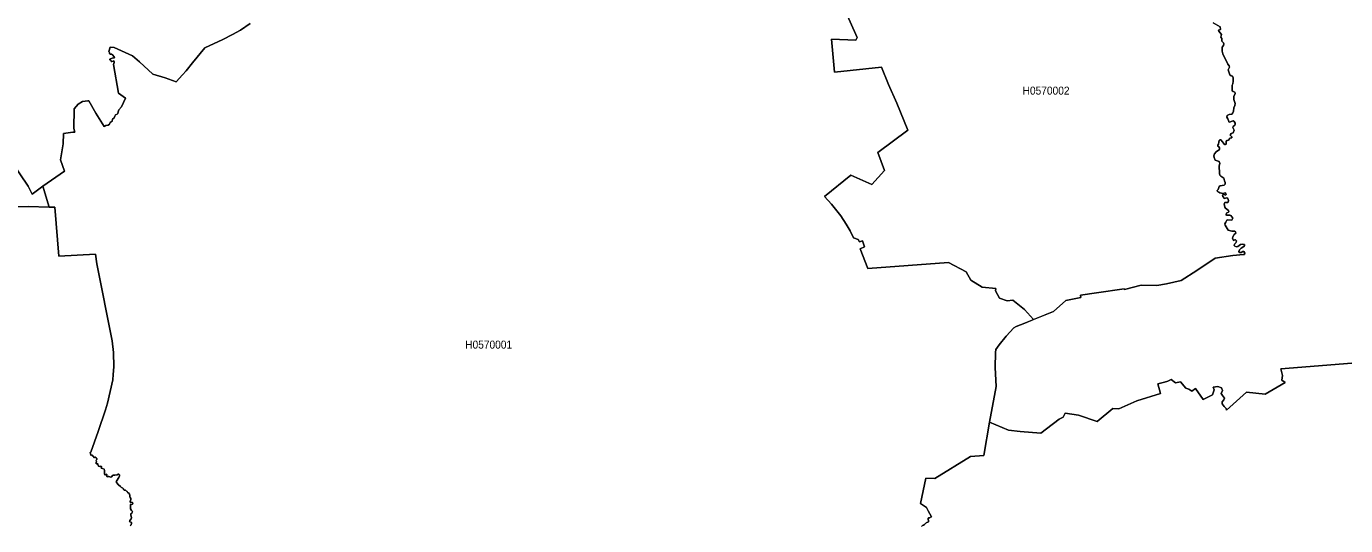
# Model space of a CAD drawing. Extents: x 369010 to 739155, y 6377141 to 6616555.
# Drawn here: x 590326 to 606809, y 6457693 to 6463932 of the extents above; entities that cross this region are included whole.
import ezdxf
from ezdxf.enums import TextEntityAlignment as Align

# ---------------------------------------------------------------- set-up
doc = ezdxf.new("R2010")
doc.units = 0
doc.header["$LTSCALE"] = 40
doc.layers.add('1', color=7, linetype='Continuous', lineweight=13)
doc.layers.add('2', color=7, linetype='Continuous')

msp = doc.modelspace()

# ---------------------------------------------------------------- linework, layer by layer
at = {"layer": '1'}
for points in [[(601598.6, 6457749.71), (601591.98, 6457776.36), (601591.15, 6457784.96), (601598.1, 6457791.09), (601612.5, 6457789.43), (601623.1, 6457798.86), (601633.36, 6457801.68), (601592.81, 6457877.15), (601570.13, 6457919.85), (601498.64, 6457968.18), (601563.84, 6458285.61), (601677.55, 6458283.79), (602123.58, 6458556.71), (602288.59, 6458569.95), (602361.08, 6458984.7), (602440.35, 6459430.24), (602430.09, 6459670.55), (602433.73, 6459858.07), (602436.88, 6459894.48), (602481.23, 6459953.73), (602565.81, 6460062.79), (602662.46, 6460165.08), (602692.42, 6460181.46), (602798.84, 6460224.33), (602907.9, 6460269.01), (602907.24, 6460269.67), (602795.19, 6460395.95), (602649.22, 6460512.8), (602581.86, 6460504.36), (602485.87, 6460534.48), (602434.89, 6460626), (602438.7, 6460657.62), (602266.74, 6460674.5), (602127.39, 6460761.22), (602066.15, 6460866.48), (601845.53, 6460980.18), (600839.1, 6460904.71), (600744.43, 6461151.98), (600796.73, 6461178.79), (600771.25, 6461250.95), (600733.18, 6461241.02), (600716.3, 6461269.32), (600661.19, 6461290.5), (600620.14, 6461378.05), (600566.52, 6461462.63), (600502.96, 6461563.75), (600387.11, 6461712.04), (600298.24, 6461805.39), (600628.25, 6462074.83), (600889.58, 6461957.48), (601047.64, 6462131.43), (600964.39, 6462358.17), (601337.27, 6462634.39), (601201.56, 6462972.19), (601097.62, 6463207.54), (601008.74, 6463422.03), (600421.21, 6463358.47), (600384.46, 6463774.55), (600689.49, 6463761.81), (600706.53, 6463791.6), (600513.06, 6464223.23)], [(600513.06, 6464223.23), (600706.53, 6463791.6), (600689.49, 6463761.81), (600384.46, 6463774.55), (600421.21, 6463358.47), (601008.74, 6463422.03), (601097.62, 6463207.54), (601201.56, 6462972.19), (601337.27, 6462634.39), (600964.39, 6462358.17), (601047.64, 6462131.43), (600889.58, 6461957.48), (600628.25, 6462074.83), (600298.24, 6461805.39), (600387.11, 6461712.04), (600502.96, 6461563.75), (600566.52, 6461462.63), (600620.14, 6461378.05), (600661.19, 6461290.5), (600716.3, 6461269.32), (600733.18, 6461241.02), (600771.25, 6461250.95), (600796.73, 6461178.79), (600744.43, 6461151.98), (600839.1, 6460904.71), (601845.53, 6460980.18), (602066.15, 6460866.48), (602127.39, 6460761.22), (602266.74, 6460674.5), (602438.7, 6460657.62), (602434.89, 6460626), (602485.87, 6460534.48), (602581.86, 6460504.36), (602649.22, 6460512.8), (602795.19, 6460395.95), (602907.24, 6460269.67), (602907.9, 6460269.01), (603156.99, 6460370.96), (603313.72, 6460505.19), (603498.75, 6460544.41), (603494.28, 6460573.7), (603695.87, 6460603.33), (604042.1, 6460653.81), (604043.92, 6460643.22), (604255.11, 6460699.82), (604450.23, 6460694.19), (604572.54, 6460715.05), (604753.44, 6460757.91), (604950.06, 6460880.05), (605177.29, 6461036.45), (605398.74, 6461067.07), (605532.8, 6461082.46), (605546.53, 6461082.96), (605548.19, 6461098.85), (605535.78, 6461120.7), (605523.86, 6461117.55), (605501.68, 6461106.46), (605483.97, 6461107.79), (605474.21, 6461118.38), (605481.82, 6461137.91), (605502.67, 6461160.58), (605536.77, 6461183.09), (605546.53, 6461193.35), (605543.88, 6461205.76), (605520.71, 6461212.38), (605496.39, 6461207.09), (605462.79, 6461182.76), (605446.73, 6461178.29), (605425.05, 6461184.08), (605414.46, 6461195.17), (605420.09, 6461210.23), (605435.81, 6461225.79), (605439.29, 6461237.71), (605443.26, 6461253.1), (605434.32, 6461263.86), (605423.23, 6461264.68), (605406.02, 6461256.74), (605396.42, 6461285.21), (605399.4, 6461301.92), (605417.61, 6461331.71), (605437.96, 6461346.77), (605433.99, 6461363.16), (605420.25, 6461372.1), (605388.81, 6461374.74), (605342.3, 6461385.83), (605303.74, 6461446.57), (605298.94, 6461465.61), (605310.03, 6461485.14), (605323.27, 6461509.96), (605338.83, 6461513.44), (605385.66, 6461510.29), (605398.08, 6461533.79), (605375.07, 6461569.71), (605363.98, 6461575), (605318.8, 6461572.85), (605314, 6461585.76), (605319.3, 6461595.03), (605325.09, 6461600.82)], [(593123.47, 6463967.36), (593001.16, 6463886.43), (592900.04, 6463829.33), (592779.22, 6463769.09), (592557.12, 6463664.33), (592400.72, 6463474.82), (592320.94, 6463377.51), (592275.76, 6463324.88), (592197.31, 6463240.8), (592059.61, 6463289.63), (591906.52, 6463335.47), (591739.36, 6463491.04), (591650.82, 6463562.71), (591424.08, 6463669.95), (591373.27, 6463670.62), (591355.06, 6463617.32), (591360.69, 6463613.35), (591362.18, 6463605.9), (591365.65, 6463591.34), (591376.41, 6463586.87), (591388, 6463586.21), (591403.22, 6463575.29), (591421.43, 6463551.29), (591424.74, 6463540.36), (591415.14, 6463537.22), (591397.1, 6463535.23), (591375.58, 6463528.61), (591368.63, 6463522.32), (591369.13, 6463515.37), (591379.39, 6463508.92), (591385.51, 6463493.03), (591392.47, 6463491.87), (591410.17, 6463499.48), (591419.61, 6463501.14), (591423.91, 6463491.21), (591424.08, 6463480.29), (591415.8, 6463454.8), (591477.7, 6463096.48), (591562.77, 6463034.91), (591514.77, 6462927.17)], [(591415.8, 6463454.8), (591424.08, 6463480.29), (591423.91, 6463491.21), (591419.61, 6463501.14), (591410.17, 6463499.48), (591392.47, 6463491.87), (591385.51, 6463493.03), (591379.39, 6463508.92), (591369.13, 6463515.37), (591368.63, 6463522.32), (591375.58, 6463528.61), (591397.1, 6463535.23), (591415.14, 6463537.22), (591424.74, 6463540.36), (591421.43, 6463551.29), (591403.22, 6463575.29), (591388, 6463586.21), (591376.41, 6463586.87), (591365.65, 6463591.34), (591362.18, 6463605.9), (591360.69, 6463613.35), (591355.06, 6463617.32), (591373.27, 6463670.62), (591424.08, 6463669.95), (591650.82, 6463562.71), (591739.36, 6463491.04), (591906.52, 6463335.47), (592059.61, 6463289.63), (592197.31, 6463240.8), (592275.76, 6463324.88), (592320.94, 6463377.51), (592400.72, 6463474.82), (592557.12, 6463664.33), (592779.22, 6463769.09), (592900.04, 6463829.33), (593001.16, 6463886.43), (593123.47, 6463967.36)], [(605403.87, 6463120.48), (605392.28, 6463128.42), (605390.13, 6463198.93), (605397.58, 6463213.16), (605403.04, 6463249.24), (605404.36, 6463287.8), (605395.43, 6463308.66), (605376.89, 6463315.28), (605363.98, 6463328.52), (605340.98, 6463387.93), (605359.18, 6463423.85), (605354.22, 6463440.73), (605336.01, 6463460.59), (605275.44, 6463588.53), (605265.67, 6463620.47), (605266.67, 6463671.77), (605282.06, 6463693.46), (605288.35, 6463712.65), (605283.05, 6463728.05), (605268.82, 6463737.81), (605261.2, 6463748.57), (605263.02, 6463782.66), (605249.78, 6463797.72), (605256.07, 6463828.84), (605222.81, 6463870.88), (605220.16, 6463882.96), (605244.98, 6463894.87), (605242.83, 6463925.49), (605155.45, 6463977.29)], [(605155.45, 6463977.29), (605242.83, 6463925.49), (605244.98, 6463894.87), (605220.16, 6463882.96), (605222.81, 6463870.88), (605256.07, 6463828.84), (605249.78, 6463797.72), (605263.02, 6463782.66), (605261.2, 6463748.57), (605268.82, 6463737.81), (605283.05, 6463728.05), (605288.35, 6463712.65), (605282.06, 6463693.46), (605266.67, 6463671.77), (605265.67, 6463620.47), (605275.44, 6463588.53), (605336.01, 6463460.59), (605354.22, 6463440.73), (605359.18, 6463423.85), (605340.98, 6463387.93), (605363.98, 6463328.52), (605376.89, 6463315.28), (605395.43, 6463308.66), (605404.36, 6463287.8), (605403.04, 6463249.24), (605397.58, 6463213.16), (605390.13, 6463198.93), (605392.28, 6463128.42), (605403.87, 6463120.48), (605423.4, 6463110.38)], [(590052.38, 6462371.57), (590347.47, 6461934.64), (590400.1, 6461835.67), (590531.18, 6461936.13), (590802.61, 6462124.97), (590750.48, 6462265.49), (590786.56, 6462466.41), (590791.52, 6462595), (590904.56, 6462608.25), (590932.36, 6462611.89), (590917.97, 6462657.07), (590923.26, 6462903.17), (590971.59, 6462959.61), (591025.05, 6462992.21), (591094.56, 6462999.83), (591104.65, 6463002.31), (591192.54, 6462848.56), (591296.47, 6462679.08), (591316.83, 6462693.15), (591347.45, 6462698.44), (591363.34, 6462709.37), (591373.93, 6462731.38), (591395.78, 6462748.76), (591403.72, 6462771.93), (591422.75, 6462789.8), (591429.21, 6462809.99), (591438.64, 6462827.87), (591459.33, 6462836.81), (591467.77, 6462843.76), (591470.58, 6462865.94), (591481.51, 6462889.11), (591514.77, 6462927.17), (591562.77, 6463034.91), (591477.7, 6463096.48), (591415.8, 6463454.8)], [(605325.09, 6461600.82), (605344.12, 6461610.09), (605348.92, 6461621.68), (605345.78, 6461629.62), (605308.7, 6461659.41), (605298.11, 6461674.97), (605292.82, 6461715.35), (605301.26, 6461729.92), (605322.44, 6461733.06), (605338.83, 6461730.41), (605342.8, 6461735.71), (605344.12, 6461757.89), (605335.35, 6461782.71), (605322.94, 6461789.33), (605308.7, 6461787.51), (605293.64, 6461782.21), (605273.78, 6461807.04), (605269.31, 6461819.45), (605275.93, 6461827.4), (605290.17, 6461829.71), (605306.55, 6461823.92), (605315.32, 6461830.05), (605306.06, 6461852.22), (605271.47, 6461842.13), (605257.73, 6461850.07), (605238.2, 6461850.57), (605224.96, 6461862.48), (605206.75, 6461866.95), (605204.11, 6461882.01), (605217.84, 6461895.25), (605228.1, 6461929.84), (605240.52, 6461937.79), (605290.17, 6461949.7), (605304.4, 6461960.63), (605305.23, 6461980.16), (605294.64, 6462001.84), (605288.35, 6462035.44), (605250.78, 6462058.94), (605238.36, 6462071.85), (605233.4, 6462092.7), (605228.6, 6462187.53), (605236.05, 6462218.98), (605229.43, 6462245.63), (605179.28, 6462261.68), (605167.36, 6462292.79), (605162.89, 6462313.65), (605172.33, 6462340.13), (605190.04, 6462364.62), (605230.75, 6462394.25), (605234.72, 6462413.28), (605224.96, 6462428.01), (605212.05, 6462437.11), (605209.9, 6462446.55), (605222.31, 6462460.62), (605223.63, 6462483.79), (605228.93, 6462504.14), (605237.7, 6462514.74), (605250.12, 6462513.91), (605272.29, 6462491.23), (605293.97, 6462456.15), (605308.21, 6462454.49), (605316.65, 6462458.8), (605316.15, 6462491.73), (605322.77, 6462505.47), (605343.29, 6462510.27), (605356.04, 6462527.15), (605363.65, 6462533.27), (605385.33, 6462539.06), (605387.98, 6462553.79), (605366.3, 6462573.32), (605368.45, 6462582.59), (605379.87, 6462595), (605403.37, 6462600.8), (605414.96, 6462633.24), (605399.07, 6462668.65), (605402.05, 6462679.74), (605422.57, 6462696.96), (605429.19, 6462709.37), (605429.52, 6462721.78), (605414.96, 6462743.13), (605402.05, 6462751.08), (605376.89, 6462745.28), (605362.16, 6462735.19), (605349.75, 6462738.17), (605344.95, 6462756.87), (605335.18, 6462775.9), (605324.92, 6462798.57), (605327.57, 6462817.11), (605353.39, 6462831.68), (605387.98, 6462836.14), (605399.07, 6462850.38), (605405.69, 6462873.05), (605411.48, 6462916.41), (605423.73, 6462943.72), (605427.87, 6462970.2), (605413.14, 6463019.52), (605412.81, 6463057.59), (605428.2, 6463094.83), (605423.4, 6463110.38), (605403.87, 6463120.48)], [(605423.4, 6463110.38), (605428.2, 6463094.83), (605412.81, 6463057.59), (605413.14, 6463019.52), (605427.87, 6462970.2), (605423.73, 6462943.72), (605411.48, 6462916.41), (605405.69, 6462873.05), (605399.07, 6462850.38), (605387.98, 6462836.14), (605353.39, 6462831.68), (605327.57, 6462817.11), (605324.92, 6462798.57), (605335.18, 6462775.9), (605344.95, 6462756.87), (605349.75, 6462738.17), (605362.16, 6462735.19), (605376.89, 6462745.28), (605402.05, 6462751.08), (605414.96, 6462743.13), (605429.52, 6462721.78), (605429.19, 6462709.37), (605422.57, 6462696.96), (605402.05, 6462679.74), (605399.07, 6462668.65), (605414.96, 6462633.24), (605403.37, 6462600.8), (605379.87, 6462595), (605368.45, 6462582.59), (605366.3, 6462573.32), (605387.98, 6462553.79), (605385.33, 6462539.06), (605363.65, 6462533.27), (605356.04, 6462527.15), (605343.29, 6462510.27), (605322.77, 6462505.47), (605316.15, 6462491.73), (605316.65, 6462458.8), (605308.21, 6462454.49), (605293.97, 6462456.15), (605272.29, 6462491.23), (605250.12, 6462513.91), (605237.7, 6462514.74), (605228.93, 6462504.14), (605223.63, 6462483.79), (605222.31, 6462460.62), (605209.9, 6462446.55), (605212.05, 6462437.11), (605224.96, 6462428.01), (605234.72, 6462413.28), (605230.75, 6462394.25), (605190.04, 6462364.62), (605172.33, 6462340.13), (605162.89, 6462313.65), (605167.36, 6462292.79), (605179.28, 6462261.68), (605229.43, 6462245.63), (605236.05, 6462218.98), (605228.6, 6462187.53), (605233.4, 6462092.7), (605238.36, 6462071.85), (605250.78, 6462058.94), (605288.35, 6462035.44), (605294.64, 6462001.84), (605305.23, 6461980.16), (605304.4, 6461960.63), (605290.17, 6461949.7), (605240.52, 6461937.79), (605228.1, 6461929.84), (605217.84, 6461895.25), (605204.11, 6461882.01), (605206.75, 6461866.95), (605224.96, 6461862.48), (605238.2, 6461850.57), (605257.73, 6461850.07), (605271.47, 6461842.13), (605306.06, 6461852.22), (605315.32, 6461830.05), (605306.55, 6461823.92), (605290.17, 6461829.71), (605275.93, 6461827.4), (605269.31, 6461819.45), (605273.78, 6461807.04), (605293.64, 6461782.21), (605308.7, 6461787.51), (605322.94, 6461789.33), (605335.35, 6461782.71), (605344.12, 6461757.89), (605342.8, 6461735.71), (605338.83, 6461730.41), (605322.44, 6461733.06), (605301.26, 6461729.92), (605292.82, 6461715.35), (605298.11, 6461674.97), (605308.7, 6461659.41), (605345.78, 6461629.62), (605348.92, 6461621.68), (605344.12, 6461610.09), (605325.09, 6461600.82), (605319.3, 6461595.03)], [(591514.77, 6462927.17), (591481.51, 6462889.11), (591470.58, 6462865.94), (591467.77, 6462843.76), (591459.33, 6462836.81), (591438.64, 6462827.87), (591429.21, 6462809.99), (591422.75, 6462789.8), (591403.72, 6462771.93), (591395.78, 6462748.76), (591373.93, 6462731.38), (591363.34, 6462709.37), (591347.45, 6462698.44), (591316.83, 6462693.15), (591296.47, 6462679.08), (591192.54, 6462848.56), (591104.65, 6463002.31), (591094.56, 6462999.83), (591025.05, 6462992.21), (590971.59, 6462959.61), (590923.26, 6462903.17), (590917.97, 6462657.07), (590932.36, 6462611.89), (590904.56, 6462608.25), (590791.52, 6462595), (590786.56, 6462466.41), (590750.48, 6462265.49), (590802.61, 6462124.97), (590531.18, 6461936.13), (590610.79, 6461674.97), (590682.95, 6461674.47), (590733.26, 6461060.12), (591190.88, 6461087.59), (591204.12, 6460962.8), (591398.92, 6460003.21), (591415.8, 6459856.41), (591419.94, 6459675.68), (591410.51, 6459581.01), (591407.36, 6459516.3), (591341.16, 6459222.03), (591312.69, 6459139.78), (591222.33, 6458870.01), (591132.96, 6458610.17), (591124.68, 6458606.19), (591128.49, 6458588.48), (591129.48, 6458575.24), (591133.12, 6458570.78), (591141.23, 6458575.41), (591147.02, 6458575.08), (591154.31, 6458563.16), (591164.57, 6458560.68), (591166.22, 6458551.25), (591166.55, 6458543.63), (591175.49, 6458545.62), (591183.76, 6458549.43), (591197.67, 6458541.65), (591205.61, 6458532.21), (591205.94, 6458521.62), (591193.03, 6458508.21), (591196.34, 6458502.59), (591202.3, 6458500.11), (591197.67, 6458481.9), (591198.66, 6458472.3), (591197.01, 6458464.69), (591202.14, 6458464.19), (591210.91, 6458468), (591217.03, 6458465.02), (591218.36, 6458453.6), (591224.64, 6458448.47), (591225.8, 6458435.06), (591234.24, 6458432.41), (591255.59, 6458434.73), (591264.53, 6458430.43), (591259.9, 6458411.73), (591275.95, 6458407.42), (591297.3, 6458398.65), (591301.6, 6458383.92), (591299.78, 6458335.59), (591304.42, 6458327.82), (591312.53, 6458328.48), (591324.44, 6458334.77), (591329.57, 6458331.62), (591330.24, 6458320.37), (591329.24, 6458308.12), (591334.04, 6458302.66), (591348.44, 6458305.8), (591357.05, 6458306.13), (591380.38, 6458300.18), (591391.8, 6458305.64), (591400.74, 6458319.71), (591407.36, 6458323.18), (591432.68, 6458322.35), (591459.33, 6458327.65), (591473.73, 6458334.6), (591482.67, 6458334.6), (591489.12, 6458327.98), (591490.77, 6458315.07), (591482, 6458296.37), (591451.55, 6458248.04), (591449.23, 6458240.76)], [(590199.84, 6461678.77), (590348.3, 6461683.24), (590610.79, 6461674.97), (590531.18, 6461936.13), (590400.1, 6461835.67), (590347.47, 6461934.64), (590052.38, 6462371.57)], [(591398.92, 6460003.21), (591204.12, 6460962.8), (591190.88, 6461087.59), (590733.26, 6461060.12), (590682.95, 6461674.47), (590610.79, 6461674.97), (590348.3, 6461683.24), (590199.84, 6461678.77)], [(605319.3, 6461595.03), (605314, 6461585.76), (605318.8, 6461572.85), (605363.98, 6461575), (605375.07, 6461569.71), (605398.08, 6461533.79), (605385.66, 6461510.29), (605338.83, 6461513.44), (605323.27, 6461509.96), (605310.03, 6461485.14), (605298.94, 6461465.61), (605303.74, 6461446.57), (605342.3, 6461385.83), (605388.81, 6461374.74), (605420.25, 6461372.1), (605433.99, 6461363.16), (605437.96, 6461346.77), (605417.61, 6461331.71), (605399.4, 6461301.92), (605396.42, 6461285.21), (605406.02, 6461256.74), (605423.23, 6461264.68), (605434.32, 6461263.86), (605443.26, 6461253.1), (605439.29, 6461237.71), (605435.81, 6461225.79), (605420.09, 6461210.23), (605414.46, 6461195.17), (605425.05, 6461184.08), (605446.73, 6461178.29), (605462.79, 6461182.76), (605496.39, 6461207.09), (605520.71, 6461212.38), (605543.88, 6461205.76), (605546.53, 6461193.35), (605536.77, 6461183.09), (605502.67, 6461160.58), (605481.82, 6461137.91), (605474.21, 6461118.38), (605483.97, 6461107.79), (605501.68, 6461106.46), (605523.86, 6461117.55), (605535.78, 6461120.7), (605548.19, 6461098.85), (605546.53, 6461082.96), (605532.8, 6461082.46), (605398.74, 6461067.07), (605177.29, 6461036.45), (604950.06, 6460880.05), (604753.44, 6460757.91), (604572.54, 6460715.05), (604450.23, 6460694.19), (604255.11, 6460699.82), (604043.92, 6460643.22), (604042.1, 6460653.81), (603695.87, 6460603.33), (603494.28, 6460573.7), (603498.75, 6460544.41), (603313.72, 6460505.19), (603156.99, 6460370.96), (602798.84, 6460224.33), (602692.42, 6460181.46), (602662.46, 6460165.08), (602565.81, 6460062.79), (602481.23, 6459953.73), (602436.88, 6459894.48), (602433.73, 6459858.07), (602430.09, 6459670.55), (602440.35, 6459430.24), (602361.08, 6458984.7), (602598.41, 6458886.56), (602744.22, 6458868.52), (602999.76, 6458850.48), (603070.1, 6458904.6), (603229.48, 6459023.76), (603279.96, 6459047.1), (603303.29, 6459097.57), (603472.44, 6459072.42), (603702.49, 6458993.14), (603898.78, 6459155.17), (603975.57, 6459151.69), (604198.67, 6459254.31), (604496.08, 6459344.67), (604462.48, 6459466.98), (604544.08, 6459486.18), (604587.27, 6459497.1), (604629.14, 6459518.62), (604682.11, 6459476.91), (604744.5, 6459489.82), (604811.7, 6459413.03), (604850.92, 6459396.97), (604888.49, 6459375.29), (604931.69, 6459405.74), (605028.51, 6459269.2), (605147.34, 6459328.62), (605167.03, 6459389.85), (605154.45, 6459424.11), (605213.87, 6459433.05), (605258.89, 6459415.01), (605269.64, 6459380.92)], [(591638.4, 6457882.11), (591626.98, 6457902.3), (591625, 6457911.24), (591628.64, 6457934.74), (591626.49, 6457955.43), (591632.28, 6457962.05), (591641.22, 6457959.24), (591652.8, 6457961.22), (591655.78, 6457972.64), (591653.63, 6457983.07), (591643.37, 6457985.88), (591629.63, 6457983.07), (591622.35, 6457986.88), (591621.85, 6457994.16), (591631.62, 6458020.97), (591630.79, 6458032.23), (591624.5, 6458046.62), (591616.23, 6458058.54), (591618.71, 6458074.43), (591612.25, 6458087.67), (591603.15, 6458102.4), (591595.37, 6458105.05), (591585.61, 6458119.78), (591574.69, 6458122.42), (591565.42, 6458135.83), (591548.54, 6458134.84), (591541.09, 6458144.6), (591537.61, 6458155.03), (591529.5, 6458163.47), (591521.06, 6458165.13), (591512.79, 6458169.43), (591502.86, 6458181.84), (591476.05, 6458202.86), (591452.54, 6458231.16), (591449.23, 6458240.76), (591451.55, 6458248.04), (591482, 6458296.37), (591490.77, 6458315.07), (591489.12, 6458327.98), (591482.67, 6458334.6), (591473.73, 6458334.6), (591459.33, 6458327.65), (591432.68, 6458322.35), (591407.36, 6458323.18), (591400.74, 6458319.71), (591391.8, 6458305.64), (591380.38, 6458300.18), (591357.05, 6458306.13), (591348.44, 6458305.8), (591334.04, 6458302.66), (591329.24, 6458308.12), (591330.24, 6458320.37), (591329.57, 6458331.62), (591324.44, 6458334.77), (591312.53, 6458328.48), (591304.42, 6458327.82), (591299.78, 6458335.59), (591301.6, 6458383.92), (591297.3, 6458398.65), (591275.95, 6458407.42), (591259.9, 6458411.73), (591264.53, 6458430.43), (591255.59, 6458434.73), (591234.24, 6458432.41), (591225.8, 6458435.06), (591224.64, 6458448.47), (591218.36, 6458453.6), (591217.03, 6458465.02), (591210.91, 6458468), (591202.14, 6458464.19), (591197.01, 6458464.69), (591198.66, 6458472.3), (591197.67, 6458481.9), (591202.3, 6458500.11), (591196.34, 6458502.59), (591193.03, 6458508.21), (591205.94, 6458521.62), (591205.61, 6458532.21), (591197.67, 6458541.65), (591183.76, 6458549.43), (591175.49, 6458545.62), (591166.55, 6458543.63), (591166.22, 6458551.25), (591164.57, 6458560.68), (591154.31, 6458563.16), (591147.02, 6458575.08), (591141.23, 6458575.41), (591133.12, 6458570.78), (591129.48, 6458575.24), (591128.49, 6458588.48), (591124.68, 6458606.19), (591132.96, 6458610.17), (591222.33, 6458870.01), (591312.69, 6459139.78), (591341.16, 6459222.03), (591407.36, 6459516.3), (591410.51, 6459581.01), (591419.94, 6459675.68), (591415.8, 6459856.41), (591398.92, 6460003.21)], [(606885.29, 6459723.84), (605998.86, 6459654), (606020.54, 6459571.25), (606013.25, 6459511.83), (606054.63, 6459479.89), (605802.57, 6459335.9), (605570.37, 6459359.24), (605320.12, 6459137.79), (605316.48, 6459157.65), (605293.15, 6459180.99), (605266.17, 6459213.43), (605266.17, 6459240.4), (605287.68, 6459265.73), (605296.62, 6459287.24), (605271.47, 6459317.86), (605253.43, 6459343.02), (605269.64, 6459380.92), (605258.89, 6459415.01), (605213.87, 6459433.05), (605154.45, 6459424.11), (605167.03, 6459389.85), (605147.34, 6459328.62), (605028.51, 6459269.2), (604931.69, 6459405.74), (604888.49, 6459375.29), (604850.92, 6459396.97), (604811.7, 6459413.03), (604744.5, 6459489.82), (604682.11, 6459476.91), (604629.14, 6459518.62), (604587.27, 6459497.1), (604544.08, 6459486.18), (604462.48, 6459466.98), (604496.08, 6459344.67), (604198.67, 6459254.31), (603975.57, 6459151.69), (603898.78, 6459155.17), (603702.49, 6458993.14), (603472.44, 6459072.42), (603303.29, 6459097.57), (603279.96, 6459047.1), (603229.48, 6459023.76), (603070.1, 6458904.6), (602999.76, 6458850.48), (602744.22, 6458868.52), (602598.41, 6458886.56), (602361.08, 6458984.7), (602288.59, 6458569.95), (602123.58, 6458556.71), (601677.55, 6458283.79), (601563.84, 6458285.61), (601498.64, 6457968.18), (601570.13, 6457919.85), (601592.81, 6457877.15), (601633.36, 6457801.68), (601623.1, 6457798.86), (601612.5, 6457789.43), (601598.1, 6457791.09), (601591.15, 6457784.96), (601591.98, 6457776.36), (601598.6, 6457749.71), (601595.79, 6457739.78), (601568.64, 6457730.02), (601555.9, 6457717.6), (601548.12, 6457707.84), (601534.22, 6457698.73), (601520.65, 6457694.27), (601509.23, 6457682.85)], [(605269.64, 6459380.92), (605253.43, 6459343.02), (605271.47, 6459317.86), (605296.62, 6459287.24), (605287.68, 6459265.73), (605266.17, 6459240.4), (605266.17, 6459213.43), (605293.15, 6459180.99), (605316.48, 6459157.65), (605320.12, 6459137.79), (605570.37, 6459359.24), (605802.57, 6459335.9), (606054.63, 6459479.89), (606013.25, 6459511.83), (606020.54, 6459571.25), (605998.86, 6459654), (606885.29, 6459723.84)], [(591449.23, 6458240.76), (591452.54, 6458231.16), (591476.05, 6458202.86), (591502.86, 6458181.84), (591512.79, 6458169.43), (591521.06, 6458165.13), (591529.5, 6458163.47), (591537.61, 6458155.03), (591541.09, 6458144.6), (591548.54, 6458134.84), (591565.42, 6458135.83), (591574.69, 6458122.42), (591585.61, 6458119.78), (591595.37, 6458105.05), (591603.15, 6458102.4), (591612.25, 6458087.67), (591618.71, 6458074.43), (591616.23, 6458058.54), (591624.5, 6458046.62), (591630.79, 6458032.23), (591631.62, 6458020.97), (591621.85, 6457994.16), (591622.35, 6457986.88), (591629.63, 6457983.07), (591643.37, 6457985.88), (591653.63, 6457983.07), (591655.78, 6457972.64), (591652.8, 6457961.22), (591641.22, 6457959.24), (591632.28, 6457962.05), (591626.49, 6457955.43), (591628.64, 6457934.74), (591625, 6457911.24), (591626.98, 6457902.3), (591638.4, 6457882.11), (591648.83, 6457874.5), (591650.16, 6457865.4), (591644.53, 6457848.18), (591630.29, 6457838.59), (591629.14, 6457827.5), (591637.91, 6457791.09), (591634.27, 6457777.68), (591618.71, 6457758.65), (591616.06, 6457749.71), (591619.21, 6457741.6), (591633.94, 6457735.81), (591639.56, 6457731.5), (591639.4, 6457722.9), (591633.27, 6457703.37), (591621.52, 6457690.63)], [(591621.52, 6457690.63), (591633.27, 6457703.37), (591639.4, 6457722.9), (591639.56, 6457731.5), (591633.94, 6457735.81), (591619.21, 6457741.6), (591616.06, 6457749.71), (591618.71, 6457758.65), (591634.27, 6457777.68), (591637.91, 6457791.09), (591629.14, 6457827.5), (591630.29, 6457838.59), (591644.53, 6457848.18), (591650.16, 6457865.4), (591648.83, 6457874.5), (591638.4, 6457882.11)], [(601509.23, 6457682.85), (601520.65, 6457694.27), (601534.22, 6457698.73), (601548.12, 6457707.84), (601555.9, 6457717.6), (601568.64, 6457730.02), (601595.79, 6457739.78), (601598.6, 6457749.71)]]:
    msp.add_lwpolyline(points, dxfattribs=at)

# ---------------------------------------------------------------- texts
at = {"layer": '2', "width": 0.95}
for s, p in [('H0570002', (603065.96, 6463079.5)), ('H0570001', (596101.6, 6459905.42))]:
    msp.add_text(s, height=100, dxfattribs=at).set_placement(p, align=Align.CENTER)

doc.saveas('drawing.dxf')
